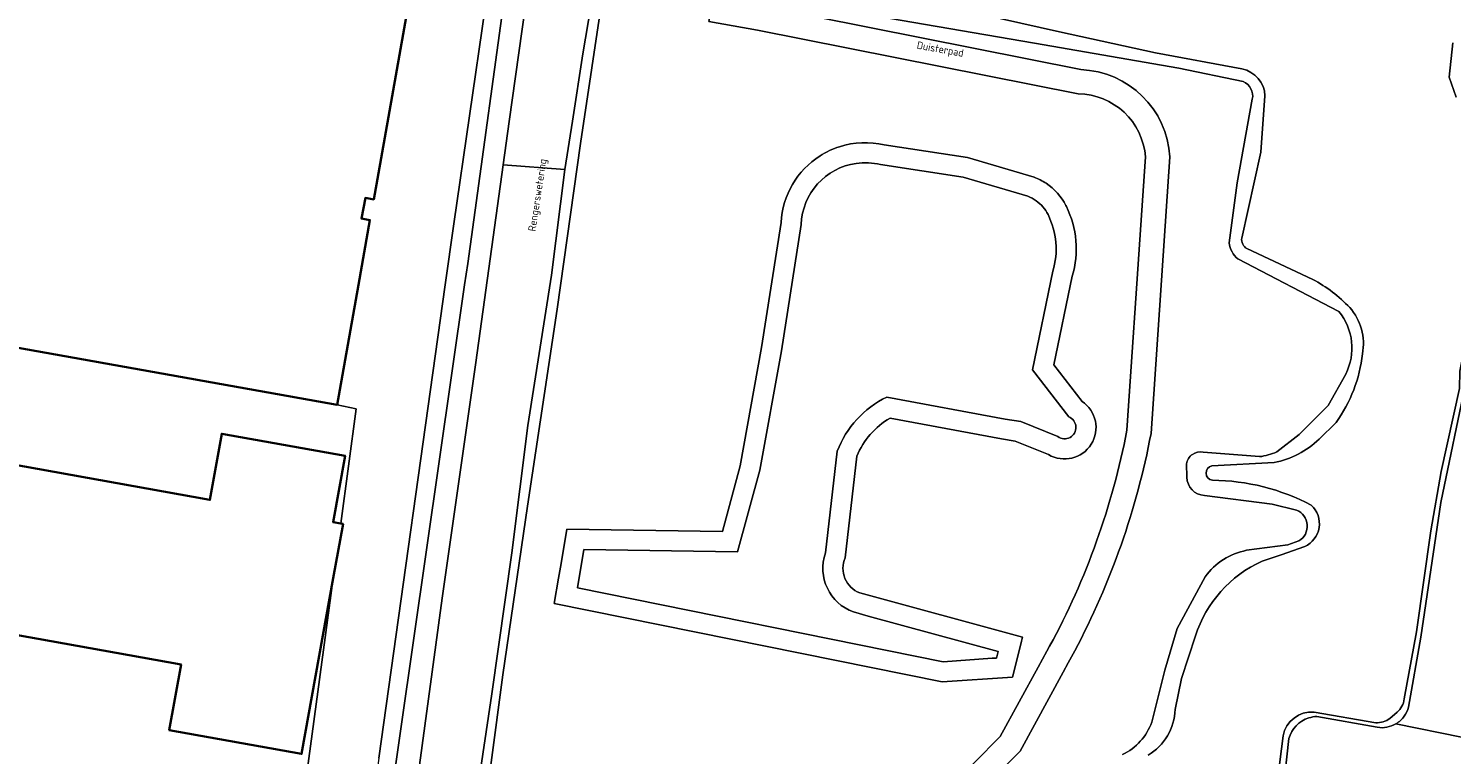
# Model space of a CAD drawing. Header units: metres. Extents: x 149984 to 156489, y 469398 to 478068.
# Tile 639 of 656: x 154618 to 154789, y 471444 to 471531. Entities that reach past the tile are written whole.
import ezdxf
from ezdxf.enums import TextEntityAlignment as Align

# ---------------------------------------------------------------- set-up
doc = ezdxf.new("R2010")
doc.units = ezdxf.units.M
doc.header["$LTSCALE"] = 0.75
for name, color, linetype, lineweight in [('B-WE-GK-BESCHOEIING-G', 252, 'GK-BESCHOEIING-SO', 18), ('B-WE-GR-BEPLANTING_CULTUUR_BOSPLANTSOEN-GV', 252, 'Continuous', 18), ('B-WE-GR-GRAS-GV', 252, 'Continuous', 13), ('B-WE-OG-BEBOUWING-GV', 6, 'Continuous', 35), ('B-WE-OG-TERREIN_ERF-GV', 252, 'Continuous', 18), ('B-WE-OG-TERREIN_OEVER-GV', 252, 'Continuous', 18), ('B-WE-OG-TOPOGRAFIE-T18', 7, 'Continuous', 18), ('B-WE-OG-WATER-GV', 252, 'Continuous', 18), ('B-WE-OG-WATER_MEER-GV', 252, 'Continuous', 18), ('B-WE-OG-WATER_SLOOT-GV', 252, 'Continuous', 18), ('B-WE-OG-WEG-GV', 252, 'Continuous', 18), ('B-WE-VH-GESLOTENVERHARDING_BETON-GV', 252, 'Continuous', 18), ('B-WE-VH-ONVERHARD-GV', 252, 'Continuous', 18)]:
    doc.layers.add(name, color=color, linetype=linetype, lineweight=lineweight)
doc.styles.add('NLCS-ISO-M500-T18', font='NLCS-ISO.ttf', dxfattribs={"height": 0.9})
doc.linetypes.add('GK-BESCHOEIING-SO', pattern='A,18,-3,[1,NLCS.SHX,S=0.6,R=0,X=0,Y=0],-3', length=24)

msp = doc.modelspace()

# ---------------------------------------------------------------- linework, layer by layer
at = {"layer": 'B-WE-GK-BESCHOEIING-G', "flags": 128}
for points in [[(154678.849, 471541.538), (154675.768, 471519.619), (154675.05, 471514.435)], [(154675.05, 471514.435), (154671.764, 471490.702), (154667.754, 471462.405), (154664.913, 471441.506), (154661.405, 471416.777), (154659.954, 471406.326)]]:
    msp.add_lwpolyline(points, dxfattribs=at)
at = {"layer": 'B-WE-GR-BEPLANTING_CULTUUR_BOSPLANTSOEN-GV', "flags": 128}
msp.add_lwpolyline([(154660.132, 471443.221), (154668.102, 471500), (154669.133, 471507.346), (154672.885, 471533.247), (154663.347, 471534.433), (154663.141, 471533.328), (154663.633, 471533.24), (154659.537, 471510.265), (154658.523, 471510.446), (154658.063, 471507.977), (154659.077, 471507.797), (154657.69, 471500), (154655.135, 471485.631), (154657.435, 471485.144), (154655.573, 471471.381), (154655.859, 471471.329), (154654.684, 471464.816), (154650.793, 471436.057)], dxfattribs=at)
at = {"layer": 'B-WE-GR-GRAS-GV', "flags": 128}
for points in [[(154793.057, 471500.776), (154790.638, 471488.709), (154787.537, 471473.885), (154785.142, 471457.757), (154783.673, 471449.348)], [(154779.923, 471446.925), (154772.684, 471448.227)], [(154782.159, 471447.349), (154790.037, 471445.746)], [(154790.037, 471445.746), (154782.159, 471447.349)], [(154769.323, 471445.576), (154768.305, 471436.432), (154764.908, 471417.124), (154764.505, 471415.44), (154764.096, 471414.831), (154762.596, 471412.595), (154763.57, 471412.418), (154769.342, 471411.372)]]:
    msp.add_lwpolyline(points, dxfattribs=at)
at = {"layer": 'B-WE-GR-GRAS-GV'}
for points in [[(154783.673, 471449.348, -0.0901501), (154783.161, 471448.267)], [(154771.696, 471448.056, 0.2536938), (154769.323, 471445.576)], [(154772.684, 471448.227, 0.0701883), (154771.696, 471448.056)], [(154782.159, 471447.349, -0.1765147), (154779.923, 471446.925)], [(154783.161, 471448.267, -0.1031555), (154782.159, 471447.349)]]:
    msp.add_lwpolyline(points, format="xyb", dxfattribs=at)
at = {"layer": 'B-WE-OG-BEBOUWING-GV', "flags": 128}
msp.add_lwpolyline([(154609.68, 471493.746), (154655.135, 471485.631), (154657.69, 471500), (154659.077, 471507.797), (154658.063, 471507.977), (154658.523, 471510.446), (154659.537, 471510.265), (154663.633, 471533.24)], dxfattribs=at)
msp.add_lwpolyline([(154654.684, 471464.816), (154655.859, 471471.329), (154655.573, 471471.381), (154654.657, 471471.546), (154656.092, 471479.505), (154641.299, 471482.144), (154639.883, 471474.207), (154604.483, 471480.583), (154600.964, 471460.839), (154636.416, 471454.47), (154635.003, 471446.59), (154650.881, 471443.727)], close=True, dxfattribs=at)
at = {"layer": 'B-WE-OG-TERREIN_ERF-GV', "flags": 128}
for points in [[(154604.483, 471480.583), (154639.883, 471474.207), (154641.299, 471482.144), (154656.092, 471479.505), (154654.657, 471471.546), (154655.573, 471471.381), (154657.435, 471485.144), (154655.135, 471485.631), (154609.68, 471493.746)], [(154599.029, 471417.956), (154646.545, 471409.46), (154651.684, 471435.976), (154650.793, 471436.057), (154654.684, 471464.816), (154650.881, 471443.727), (154635.003, 471446.59), (154636.416, 471454.47), (154600.964, 471460.839)]]:
    msp.add_lwpolyline(points, dxfattribs=at)
at = {"layer": 'B-WE-OG-TERREIN_OEVER-GV', "flags": 128}
for points in [[(154616.958, 471557.961), (154666.859, 471548.09), (154670.301, 471546.78), (154672.155, 471544.574), (154675.885, 471539.574), (154670.807, 471502.566), (154670.438, 471500), (154661.253, 471436.161), (154656.905, 471403.718), (154659.954, 471406.326), (154661.405, 471416.777), (154664.913, 471441.506), (154667.754, 471462.405), (154671.764, 471490.702), (154675.05, 471514.435), (154675.768, 471519.619), (154678.849, 471541.538), (154679.521, 471546.733), (154679.551, 471548.418)], [(154672.138, 471431.575), (154675.034, 471453.219), (154677.977, 471473.471), (154681.539, 471497.113), (154684.321, 471516.997), (154687.05, 471535.19), (154688.53, 471537.11), (154690.62, 471538.17), (154693.653, 471538.286)], [(154763.691, 471525.927), (154753.324, 471527.847), (154741.779, 471530.366), (154730.214, 471532.995), (154719.626, 471534.687), (154708.605, 471536.476)], [(154706.739, 471534.643), (154721.287, 471532.015), (154738.79, 471529.008), (154756.128, 471526.022), (154763.836, 471524.398)], [(154685.618, 471533.602), (154684.619, 471527.739), (154683.37, 471519.639), (154682.46, 471513.87), (154680.84, 471501.173), (154678.012, 471483.125), (154676.116, 471467.879), (154673.686, 471450.942), (154671.156, 471433.774), (154670.978, 471431.694)], [(154788.966, 471529.066), (154788.563, 471524.943), (154789.394, 471522.533)], [(154764.925, 471522.304), (154763.129, 471512.24), (154762.146, 471505.056)], [(154763.654, 471505.628), (154765.946, 471515.94), (154766.447, 471522.697)], [(154738.749, 471512.934), (154730.781, 471515.28), (154720.779, 471516.819)], [(154720.317, 471514.452), (154730.255, 471512.923), (154737.984, 471510.647)], [(154742.619, 471509.428), (154742.573, 471509.521)], [(154708.406, 471507.499), (154706.068, 471492.512), (154703.494, 471478.294), (154701.351, 471470.429), (154682.713, 471470.683), (154682.012, 471466.599), (154681.705, 471464.811), (154681.186, 471461.784), (154727.703, 471452.366), (154736.143, 471452.963), (154736.581, 471454.656), (154737.253, 471457.258), (154737.374, 471457.725), (154717.83, 471463.061)], [(154733.719, 471455.207), (154727.86, 471454.793), (154683.956, 471463.682), (154684.083, 471464.422), (154684.405, 471466.297), (154684.739, 471468.246), (154703.185, 471467.994), (154705.846, 471477.762), (154708.444, 471492.112), (154710.807, 471507.259)], [(154763.193, 471503.12), (154775.324, 471496.813)], [(154772.196, 471500.67), (154764.26, 471504.361)], [(154740.995, 471501.66), (154738.54, 471489.807), (154742.908, 471484.17)], [(154744.513, 471486.033), (154741.125, 471490.405), (154743.333, 471501.068)], [(154792.089, 471501.116), (154789.814, 471489.66), (154789.802, 471487.597), (154787.595, 471477.602), (154786.332, 471470.492), (154784.614, 471458.39), (154783.163, 471450.328)], [(154783.673, 471449.348), (154785.142, 471457.757), (154787.537, 471473.885), (154790.638, 471488.709), (154793.057, 471500.776)], [(154776.131, 471489.312), (154774.011, 471485.551), (154770.547, 471482.051), (154767.861, 471479.977)], [(154741.597, 471481.805), (154737.141, 471483.607), (154735.266, 471483.92), (154721.089, 471486.537)], [(154721.465, 471484.017), (154734.849, 471481.547), (154736.483, 471481.274), (154740.482, 471479.657)], [(154772.93, 471481.514), (154774.975, 471483.505)], [(154715.145, 471480.048), (154713.73, 471467.847)], [(154716.088, 471467.259), (154717.503, 471479.467)], [(154765.794, 471479.405), (154759.044, 471479.948)], [(154757.04, 471478.536), (154757.074, 471476.931)], [(154760.077, 471478.302), (154767.537, 471478.717)], [(154759.183, 471474.734), (154767.325, 471473.716), (154770.245, 471472.993)], [(154770.528, 471469.287), (154769.206, 471468.805), (154764.24, 471468.164)], [(154766.093, 471466.848), (154768.407, 471467.634), (154771.224, 471468.613)], [(154759.281, 471465.001), (154755.907, 471458.773), (154754.42, 471453.8), (154752.858, 471447.525)], [(154717.094, 471460.764), (154718.864, 471460.281), (154734.446, 471456.027), (154734.244, 471455.244), (154733.719, 471455.207)], [(154755.675, 471449.068), (154756.432, 471452.781), (154758.111, 471457.906)], [(154779.733, 471447.47), (154772.329, 471448.748)], [(154782.286, 471448.754), (154781.432, 471448.003)], [(154772.684, 471448.227), (154779.923, 471446.925)], [(154739.588, 471251.293), (154745.394, 471295.092), (154745.899, 471297.276), (154747.666, 471310.619), (154748.955, 471320.348), (154752.844, 471340.95), (154755.508, 471360.781), (154755.583, 471361.796), (154755.681, 471363.106), (154762.094, 471409.006), (154762.596, 471412.595), (154764.096, 471414.831), (154764.505, 471415.44), (154764.908, 471417.124), (154768.305, 471436.432), (154769.323, 471445.576)], [(154768.619, 471445.912), (154768.247, 471442.798), (154766.937, 471431.675), (154765.239, 471422.009), (154763.714, 471416.1)]]:
    msp.add_lwpolyline(points, dxfattribs=at)
at = {"layer": 'B-WE-OG-TERREIN_OEVER-GV'}
for points in [[(154766.447, 471522.697, 0.3481849), (154763.691, 471525.927)], [(154763.836, 471524.398, -0.3714348), (154764.925, 471522.304)], [(154720.779, 471516.819, 0.1356825), (154715.399, 471516.593)], [(154713.069, 471515.498, 0.242628), (154708.406, 471507.499)], [(154715.399, 471516.593, 0.0639446), (154713.069, 471515.498)], [(154710.807, 471507.259, -0.3630252), (154717.416, 471514.594)], [(154717.416, 471514.594, -0.095131), (154720.317, 471514.452)], [(154740.194, 471512.202, 0.0582564), (154738.749, 471512.934)], [(154742.573, 471509.521, 0.1308358), (154740.194, 471512.202)], [(154737.984, 471510.647, -0.0631058), (154738.989, 471510.107)], [(154738.989, 471510.107, -0.122347), (154740.42, 471508.439)], [(154740.42, 471508.439, -0.1930711), (154740.995, 471501.66)], [(154743.333, 471501.068, 0.1880356), (154742.619, 471509.428)], [(154762.146, 471505.056, 0.1818389), (154763.193, 471503.12)], [(154764.26, 471504.361, -0.2799743), (154763.654, 471505.628)], [(154776.619, 471497.303, 0.0771016), (154772.196, 471500.67)], [(154775.324, 471496.813, -0.2960663), (154776.131, 471489.312)], [(154778.142, 471491.737, 0.2314012), (154776.619, 471497.303)], [(154774.975, 471483.505, 0.1290426), (154778.142, 471491.737)], [(154721.089, 471486.537, 0.1963323), (154715.145, 471480.048)], [(154740.482, 471479.657, 0.9723036), (154744.513, 471486.033)], [(154717.503, 471479.467, -0.1682418), (154721.465, 471484.017)], [(154742.908, 471484.17, -1.1400152), (154741.597, 471481.805)], [(154767.537, 471478.717, 0.1529208), (154772.93, 471481.514)], [(154759.044, 471479.948, 0.4252741), (154757.04, 471478.536)], [(154767.861, 471479.977, -0.0769996), (154765.794, 471479.405)], [(154760.147, 471476.573, -0.8512552), (154760.077, 471478.302)], [(154757.074, 471476.931, 0.3860023), (154759.183, 471474.734)], [(154772.008, 471473.579, 0.1197313), (154760.147, 471476.573)], [(154770.245, 471472.993, -0.6095828), (154770.528, 471469.287)], [(154771.224, 471468.613, 0.5327076), (154772.008, 471473.579)], [(154713.73, 471467.847, 0.4136351), (154717.094, 471460.764)], [(154717.83, 471463.061, -0.428291), (154716.088, 471467.259)], [(154764.24, 471468.164, 0.189256), (154759.281, 471465.001)], [(154758.111, 471457.906, -0.2131995), (154766.093, 471466.848)], [(154783.163, 471450.328, -0.1837619), (154782.286, 471448.754)], [(154752.424, 471443.584, 0.2554779), (154755.675, 471449.068)], [(154772.329, 471448.748, 0.3829781), (154768.619, 471445.912)], [(154783.161, 471448.267, 0.0901501), (154783.673, 471449.348)], [(154752.858, 471447.525, -0.1963414), (154749.366, 471443.66)], [(154769.323, 471445.576, -0.2536938), (154771.696, 471448.056)], [(154771.696, 471448.056, -0.0701883), (154772.684, 471448.227)], [(154781.432, 471448.003, -0.175116), (154779.733, 471447.47)], [(154779.923, 471446.925, 0.1765147), (154782.159, 471447.349)], [(154782.159, 471447.349, 0.1031555), (154783.161, 471448.267)]]:
    msp.add_lwpolyline(points, format="xyb", dxfattribs=at)
at = {"layer": 'B-WE-OG-WATER-GV', "flags": 128}
for points in [[(154708.605, 471536.476), (154719.626, 471534.687), (154730.214, 471532.995), (154741.779, 471530.366), (154753.324, 471527.847), (154763.691, 471525.927)], [(154789.394, 471522.533), (154788.563, 471524.943), (154788.966, 471529.066)], [(154766.447, 471522.697), (154765.946, 471515.94), (154763.654, 471505.628)], [(154764.26, 471504.361), (154772.196, 471500.67)], [(154783.163, 471450.328), (154784.614, 471458.39), (154786.332, 471470.492), (154787.595, 471477.602), (154789.802, 471487.597), (154789.814, 471489.66), (154792.089, 471501.116)], [(154774.975, 471483.505), (154772.93, 471481.514)], [(154767.537, 471478.717), (154760.077, 471478.302)], [(154771.224, 471468.613), (154768.407, 471467.634), (154766.093, 471466.848)], [(154758.111, 471457.906), (154756.432, 471452.781), (154755.675, 471449.068)], [(154772.329, 471448.748), (154779.733, 471447.47)], [(154781.432, 471448.003), (154782.286, 471448.754)], [(154763.714, 471416.1), (154765.239, 471422.009), (154766.937, 471431.675), (154768.247, 471442.798), (154768.619, 471445.912)]]:
    msp.add_lwpolyline(points, dxfattribs=at)
at = {"layer": 'B-WE-OG-WATER-GV'}
for points in [[(154763.691, 471525.927, -0.3481849), (154766.447, 471522.697)], [(154763.654, 471505.628, 0.2799743), (154764.26, 471504.361)], [(154772.196, 471500.67, -0.0771016), (154776.619, 471497.303)], [(154776.619, 471497.303, -0.2314012), (154778.142, 471491.737)], [(154778.142, 471491.737, -0.1290426), (154774.975, 471483.505)], [(154772.93, 471481.514, -0.1529208), (154767.537, 471478.717)], [(154760.077, 471478.302, 0.8512552), (154760.147, 471476.573)], [(154760.147, 471476.573, -0.1197313), (154772.008, 471473.579)], [(154772.008, 471473.579, -0.5327076), (154771.224, 471468.613)], [(154766.093, 471466.848, 0.2131995), (154758.111, 471457.906)], [(154782.286, 471448.754, 0.1837619), (154783.163, 471450.328)], [(154755.675, 471449.068, -0.2554779), (154752.424, 471443.584)], [(154768.619, 471445.912, -0.3829781), (154772.329, 471448.748)], [(154779.733, 471447.47, 0.175116), (154781.432, 471448.003)]]:
    msp.add_lwpolyline(points, format="xyb", dxfattribs=at)
at = {"layer": 'B-WE-OG-WATER_MEER-GV'}
for points in [[(154717.416, 471514.594, 0.3630252), (154710.807, 471507.259)], [(154720.317, 471514.452, 0.095131), (154717.416, 471514.594)], [(154738.989, 471510.107, 0.0631058), (154737.984, 471510.647)], [(154740.42, 471508.439, 0.122347), (154738.989, 471510.107)], [(154740.995, 471501.66, 0.1930711), (154740.42, 471508.439)], [(154715.145, 471480.048, -0.1963323), (154721.089, 471486.537)], [(154741.597, 471481.805, 1.1400152), (154742.908, 471484.17)], [(154717.094, 471460.764, -0.4136351), (154713.73, 471467.847)]]:
    msp.add_lwpolyline(points, format="xyb", dxfattribs=at)
at = {"layer": 'B-WE-OG-WATER_MEER-GV', "flags": 128}
for points in [[(154737.984, 471510.647), (154730.255, 471512.923), (154720.317, 471514.452)], [(154710.807, 471507.259), (154708.444, 471492.112), (154705.846, 471477.762), (154703.185, 471467.994), (154684.739, 471468.246), (154684.405, 471466.297), (154684.083, 471464.422)], [(154742.908, 471484.17), (154738.54, 471489.807), (154740.995, 471501.66)], [(154721.089, 471486.537), (154735.266, 471483.92), (154737.141, 471483.607), (154741.597, 471481.805)], [(154713.73, 471467.847), (154715.145, 471480.048)], [(154684.083, 471464.422), (154683.956, 471463.682), (154727.86, 471454.793), (154733.719, 471455.207), (154734.244, 471455.244), (154734.446, 471456.027), (154718.864, 471460.281), (154717.094, 471460.764)]]:
    msp.add_lwpolyline(points, dxfattribs=at)
at = {"layer": 'B-WE-OG-WATER_SLOOT-GV', "flags": 128}
for points in [[(154680.639, 471548.644), (154679.786, 471542.308), (154678.849, 471541.538), (154675.768, 471519.619), (154675.05, 471514.435), (154682.46, 471513.87), (154683.37, 471519.639), (154684.619, 471527.739), (154685.618, 471533.602)], [(154670.978, 471431.694), (154671.156, 471433.774), (154673.686, 471450.942), (154676.116, 471467.879), (154678.012, 471483.125), (154680.84, 471501.173), (154682.46, 471513.87), (154675.05, 471514.435), (154671.764, 471490.702), (154667.754, 471462.405), (154664.913, 471441.506), (154661.405, 471416.777), (154659.954, 471406.326), (154659.403, 471402.36), (154656.227, 471379.636), (154652.848, 471355.94), (154649.864, 471335.31), (154648.719, 471327.607), (154643.562, 471289.927), (154640.198, 471265.95), (154636.444, 471239.922)]]:
    msp.add_lwpolyline(points, dxfattribs=at)
at = {"layer": 'B-WE-OG-WEG-GV', "flags": 128}
for points in [[(154744.031, 471522.927), (154705.578, 471530.578), (154699.743, 471531.636), (154700.829, 471536.951), (154693.923, 471538.236), (154693.653, 471538.286), (154690.62, 471538.17), (154688.53, 471537.11), (154687.05, 471535.19), (154684.321, 471516.997), (154681.539, 471497.113), (154677.977, 471473.471), (154675.034, 471453.219), (154672.138, 471431.575)], [(154705.206, 471536.138), (154703.698, 471536.418), (154703.199, 471533.975), (154706.123, 471533.444), (154744.352, 471525.838)], [(154763.836, 471524.398), (154756.128, 471526.022), (154738.79, 471529.008), (154721.287, 471532.015), (154706.739, 471534.643)], [(154762.146, 471505.056), (154763.129, 471512.24), (154764.925, 471522.304)], [(154720.779, 471516.819), (154730.781, 471515.28), (154738.749, 471512.934)], [(154749.878, 471482.567), (154751.597, 471507.786), (154751.759, 471510.154), (154752.114, 471515.365)], [(154755.038, 471515.359), (154752.777, 471482.194)], [(154742.573, 471509.521), (154742.619, 471509.428)], [(154717.83, 471463.061), (154737.374, 471457.725), (154737.253, 471457.258), (154736.581, 471454.656), (154736.143, 471452.963), (154727.703, 471452.366), (154681.186, 471461.784), (154681.705, 471464.811), (154682.012, 471466.599), (154682.713, 471470.683), (154701.351, 471470.429), (154703.494, 471478.294), (154706.068, 471492.512), (154708.406, 471507.499)], [(154775.324, 471496.813), (154763.193, 471503.12)], [(154743.333, 471501.068), (154741.125, 471490.405), (154744.513, 471486.033)], [(154767.861, 471479.977), (154770.547, 471482.051), (154774.011, 471485.551), (154776.131, 471489.312)], [(154740.482, 471479.657), (154736.483, 471481.274), (154734.849, 471481.547), (154721.465, 471484.017)], [(154717.503, 471479.467), (154716.088, 471467.259)], [(154759.044, 471479.948), (154765.794, 471479.405)], [(154757.074, 471476.931), (154757.04, 471478.536)], [(154770.245, 471472.993), (154767.325, 471473.716), (154759.183, 471474.734)], [(154764.24, 471468.164), (154769.206, 471468.805), (154770.528, 471469.287)], [(154752.858, 471447.525), (154754.42, 471453.8), (154755.907, 471458.773), (154759.281, 471465.001)], [(154728.505, 471439.579), (154734.699, 471445.828), (154739.245, 471454.143), (154740.295, 471456.064), (154740.613, 471456.644)], [(154743.628, 471456.092), (154742.852, 471454.659), (154742.253, 471453.564), (154737.061, 471444.067), (154730.328, 471437.273)]]:
    msp.add_lwpolyline(points, dxfattribs=at)
at = {"layer": 'B-WE-OG-WEG-GV'}
for points in [[(154744.352, 471525.838, -0.3880466), (154755.038, 471515.359)], [(154764.925, 471522.304, 0.3714348), (154763.836, 471524.398)], [(154752.114, 471515.365, 0.3899645), (154744.031, 471522.927)], [(154715.399, 471516.593, -0.1356825), (154720.779, 471516.819)], [(154708.406, 471507.499, -0.242628), (154713.069, 471515.498)], [(154713.069, 471515.498, -0.0639446), (154715.399, 471516.593)], [(154738.749, 471512.934, -0.0582564), (154740.194, 471512.202)], [(154740.194, 471512.202, -0.1308358), (154742.573, 471509.521)], [(154742.619, 471509.428, -0.1880356), (154743.333, 471501.068)], [(154763.193, 471503.12, -0.1818389), (154762.146, 471505.056)], [(154776.131, 471489.312, 0.2960663), (154775.324, 471496.813)], [(154744.513, 471486.033, -0.9723036), (154740.482, 471479.657)], [(154721.465, 471484.017, 0.1682418), (154717.503, 471479.467)], [(154740.613, 471456.644, 0.077281), (154749.878, 471482.567)], [(154752.777, 471482.194, -0.0752044), (154743.628, 471456.092)], [(154757.04, 471478.536, -0.4252741), (154759.044, 471479.948)], [(154765.794, 471479.405, 0.0769996), (154767.861, 471479.977)], [(154759.183, 471474.734, -0.3860023), (154757.074, 471476.931)], [(154770.528, 471469.287, 0.6095828), (154770.245, 471472.993)], [(154716.088, 471467.259, 0.428291), (154717.83, 471463.061)], [(154759.281, 471465.001, -0.189256), (154764.24, 471468.164)], [(154749.366, 471443.66, 0.1963414), (154752.858, 471447.525)]]:
    msp.add_lwpolyline(points, format="xyb", dxfattribs=at)
at = {"layer": 'B-WE-VH-GESLOTENVERHARDING_BETON-GV', "flags": 128}
for points in [[(154744.352, 471525.838), (154706.123, 471533.444), (154703.199, 471533.975), (154703.698, 471536.418), (154702.374, 471536.664), (154700.829, 471536.951), (154699.743, 471531.636), (154705.578, 471530.578), (154744.031, 471522.927)], [(154752.114, 471515.365), (154751.759, 471510.154), (154751.597, 471507.786), (154749.878, 471482.567)], [(154752.777, 471482.194), (154755.038, 471515.359)], [(154740.613, 471456.644), (154740.295, 471456.064), (154739.245, 471454.143), (154734.699, 471445.828), (154728.505, 471439.579)], [(154730.328, 471437.273), (154737.061, 471444.067), (154742.253, 471453.564), (154742.852, 471454.659), (154743.628, 471456.092)]]:
    msp.add_lwpolyline(points, dxfattribs=at)
at = {"layer": 'B-WE-VH-GESLOTENVERHARDING_BETON-GV'}
for points in [[(154755.038, 471515.359, 0.3880466), (154744.352, 471525.838)], [(154744.031, 471522.927, -0.3899645), (154752.114, 471515.365)], [(154749.878, 471482.567, -0.077281), (154740.613, 471456.644)], [(154743.628, 471456.092, 0.0752044), (154752.777, 471482.194)]]:
    msp.add_lwpolyline(points, format="xyb", dxfattribs=at)
at = {"layer": 'B-WE-VH-ONVERHARD-GV', "flags": 128}
msp.add_lwpolyline([(154616.525, 471555.71), (154621.14, 471554.627), (154662.808, 471546.228), (154665.837, 471545.58), (154668.106, 471544.398), (154670.446, 471542.003), (154673.481, 471537.36), (154672.885, 471533.247), (154669.133, 471507.346), (154668.102, 471500), (154660.132, 471443.221), (154654.586, 471404.059), (154655.959, 471403.857), (154656.905, 471403.718), (154661.253, 471436.161), (154670.438, 471500), (154670.807, 471502.566), (154675.885, 471539.574), (154672.155, 471544.574), (154670.301, 471546.78), (154666.859, 471548.09), (154616.958, 471557.961)], dxfattribs=at)

# ---------------------------------------------------------------- texts
at = {"layer": 'B-WE-OG-TOPOGRAFIE-T18', "style": 'NLCS-ISO-M500-T18'}
for s, rotation, p in [('Duisterpad', 349.9, (154727.477, 471528.178)), ('Rengerswetering', 81.2, (154679.287, 471510.772))]:
    msp.add_text(s, height=0.9, rotation=rotation, dxfattribs=at).set_placement(p, align=Align.MIDDLE)

doc.saveas('drawing.dxf')
